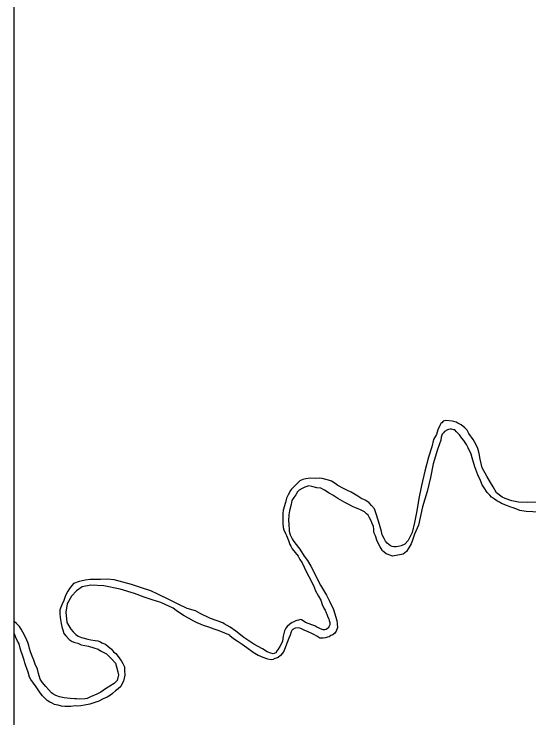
# Model space of a CAD drawing. Extents: x 1374139 to 1377472, y 1168351 to 1170484.
# Drawn here: x 1374299.15 to 1374327.15, y 1169671.12 to 1169709.43 of the extents above; entities that cross this region are included whole.
import ezdxf

# ---------------------------------------------------------------- set-up
doc = ezdxf.new("R2010")
doc.units = 0
doc.layers.add('26', color=7, linetype='Continuous')
doc.layers.add('Default', color=7, linetype='Continuous')

msp = doc.modelspace()

# ---------------------------------------------------------------- linework, layer by layer
at = {"layer": '26'}
msp.add_lwpolyline([(1374299.152, 1170388.771), (1375028.549, 1170388.771), (1375028.549, 1169604.285), (1374299.152, 1169604.285)], close=True, dxfattribs=at)
at = {"layer": 'Default'}
for points in [[(1374327.571, 1169682.852), (1374327.071, 1169682.843), (1374326.59, 1169682.863), (1374326.218, 1169682.936), (1374325.855, 1169683.069), (1374325.694, 1169683.136), (1374325.399, 1169683.371), (1374325.212, 1169683.698), (1374325.068, 1169683.925), (1374324.87, 1169684.282), (1374324.611, 1169684.728), (1374324.502, 1169685.197), (1374324.445, 1169685.516), (1374324.37, 1169685.775), (1374324.275, 1169686.014), (1374324.13, 1169686.271), (1374323.884, 1169686.597), (1374323.79, 1169686.786), (1374323.677, 1169686.914), (1374323.474, 1169687.07), (1374323.282, 1169687.156), (1374323.201, 1169687.215), (1374322.989, 1169687.271), (1374322.628, 1169687.304), (1374322.489, 1169687.261), (1374322.411, 1169687.179), (1374322.372, 1169687.138), (1374322.313, 1169687.037), (1374322.198, 1169686.804), (1374322.123, 1169686.552), (1374321.968, 1169686.279), (1374321.866, 1169685.876), (1374321.687, 1169685.312), (1374321.492, 1169684.556), (1374321.308, 1169683.761), (1374321.161, 1169683.057), (1374321.054, 1169682.394), (1374320.927, 1169681.76), (1374320.798, 1169681.206), (1374320.586, 1169680.781), (1374320.41, 1169680.567), (1374320.212, 1169680.483), (1374320.042, 1169680.44), (1374319.942, 1169680.428), (1374319.812, 1169680.425), (1374319.712, 1169680.443), (1374319.621, 1169680.492), (1374319.53, 1169680.55), (1374319.438, 1169680.628), (1374319.346, 1169680.737), (1374319.273, 1169680.886), (1374319.179, 1169681.074), (1374319.135, 1169681.264), (1374319.07, 1169681.523), (1374318.974, 1169681.822), (1374318.835, 1169682.28), (1374318.75, 1169682.498), (1374318.597, 1169682.676), (1374318.474, 1169682.824), (1374318.291, 1169682.95), (1374318.008, 1169683.085), (1374317.846, 1169683.192), (1374317.674, 1169683.299), (1374317.491, 1169683.405), (1374317.289, 1169683.502), (1374317.067, 1169683.608), (1374316.763, 1169683.772), (1374316.611, 1169683.879), (1374316.419, 1169683.996), (1374316.247, 1169684.062)], [(1374327.722, 1169682.324), (1374327, 1169682.36), (1374326.659, 1169682.414), (1374326.528, 1169682.461), (1374326.296, 1169682.547), (1374326.175, 1169682.584), (1374325.983, 1169682.661), (1374325.67, 1169682.795), (1374325.549, 1169682.853), (1374325.417, 1169682.94), (1374325.286, 1169683.028), (1374325.123, 1169683.135), (1374325.031, 1169683.233), (1374324.888, 1169683.391), (1374324.713, 1169683.648), (1374324.61, 1169683.806), (1374324.515, 1169684.035), (1374324.379, 1169684.343), (1374324.21, 1169684.78), (1374324.06, 1169685.278), (1374324.006, 1169685.467), (1374323.859, 1169685.825), (1374323.755, 1169686.003), (1374323.611, 1169686.211), (1374323.498, 1169686.349), (1374323.375, 1169686.517), (1374323.221, 1169686.684), (1374323.129, 1169686.793), (1374323.069, 1169686.802), (1374322.938, 1169686.829), (1374322.878, 1169686.828), (1374322.778, 1169686.816), (1374322.728, 1169686.805), (1374322.56, 1169686.701), (1374322.502, 1169686.64), (1374322.433, 1169686.559), (1374322.386, 1169686.397), (1374322.37, 1169686.227), (1374322.189, 1169685.722), (1374321.955, 1169684.946), (1374321.809, 1169684.212), (1374321.624, 1169683.437), (1374321.371, 1169682.6), (1374321.15, 1169681.614), (1374320.94, 1169681.119), (1374320.826, 1169680.796), (1374320.75, 1169680.584), (1374320.595, 1169680.321), (1374320.488, 1169680.168), (1374320.321, 1169680.025), (1374319.742, 1169679.923), (1374319.591, 1169679.97), (1374319.5, 1169680.018), (1374319.389, 1169680.056), (1374319.278, 1169680.134), (1374319.196, 1169680.203), (1374319.175, 1169680.252), (1374319.113, 1169680.341), (1374319.062, 1169680.421), (1374318.978, 1169680.589), (1374318.884, 1169680.798), (1374318.819, 1169681.037), (1374318.737, 1169681.176), (1374318.725, 1169681.266), (1374318.722, 1169681.386), (1374318.699, 1169681.536), (1374318.626, 1169681.694), (1374318.573, 1169681.844), (1374318.49, 1169682.012), (1374318.417, 1169682.151), (1374318.325, 1169682.23), (1374318.213, 1169682.338), (1374318.031, 1169682.424), (1374317.86, 1169682.501), (1374317.728, 1169682.558), (1374317.557, 1169682.625), (1374317.324, 1169682.751), (1374317.142, 1169682.838), (1374317.011, 1169682.915), (1374316.768, 1169683.061), (1374316.494, 1169683.236), (1374316.282, 1169683.342), (1374316.028, 1169683.517), (1374315.836, 1169683.623), (1374315.625, 1169683.649), (1374315.353, 1169683.714), (1374315.183, 1169683.751), (1374314.964, 1169683.676), (1374314.815, 1169683.613), (1374314.657, 1169683.51), (1374314.559, 1169683.418), (1374314.472, 1169683.266), (1374314.364, 1169683.113), (1374314.268, 1169682.951), (1374314.222, 1169682.74), (1374314.139, 1169682.388), (1374314.103, 1169682.177), (1374314.095, 1169682.056), (1374314.087, 1169681.946), (1374314.095, 1169681.575), (1374314.108, 1169681.425)], [(1374316.247, 1169684.062), (1374315.915, 1169684.146), (1374315.755, 1169684.173), (1374315.535, 1169684.158), (1374315.254, 1169684.173), (1374315.015, 1169684.138), (1374314.865, 1169684.095), (1374314.697, 1169684.022), (1374314.226, 1169683.542), (1374314.187, 1169683.501), (1374314.061, 1169683.268), (1374313.975, 1169683.086), (1374313.91, 1169682.834), (1374313.797, 1169682.431), (1374313.761, 1169682.25), (1374313.765, 1169682.07), (1374313.772, 1169681.709), (1374313.796, 1169681.479), (1374313.829, 1169681.35), (1374313.913, 1169681.161), (1374313.975, 1169681.052), (1374314.071, 1169680.773), (1374314.124, 1169680.614), (1374314.155, 1169680.554), (1374314.207, 1169680.465), (1374314.28, 1169680.326), (1374314.608, 1169679.922), (1374314.702, 1169679.744), (1374314.815, 1169679.566), (1374315.035, 1169679.089), (1374315.18, 1169678.811), (1374315.44, 1169678.325), (1374315.546, 1169678.027), (1374315.702, 1169677.749), (1374315.837, 1169677.522), (1374315.911, 1169677.293), (1374316.005, 1169677.094), (1374316.078, 1169676.975), (1374316.13, 1169676.846), (1374316.162, 1169676.767), (1374316.204, 1169676.647), (1374316.267, 1169676.498), (1374316.289, 1169676.428), (1374316.321, 1169676.319), (1374316.323, 1169676.189), (1374316.276, 1169676.068), (1374316.237, 1169676.017), (1374316.208, 1169675.976), (1374316.128, 1169675.934), (1374316.049, 1169675.903), (1374315.959, 1169675.911), (1374315.827, 1169675.969), (1374315.747, 1169676.007), (1374315.625, 1169676.065), (1374315.514, 1169676.133), (1374315.353, 1169676.19), (1374315.202, 1169676.237), (1374315.141, 1169676.256), (1374315.01, 1169676.313), (1374314.878, 1169676.401), (1374314.787, 1169676.449), (1374314.727, 1169676.468), (1374314.617, 1169676.436), (1374314.527, 1169676.414), (1374314.468, 1169676.393), (1374314.369, 1169676.351), (1374314.279, 1169676.309), (1374314.151, 1169676.226), (1374314.013, 1169676.093), (1374313.935, 1169676.001), (1374313.887, 1169675.9), (1374313.868, 1169675.85), (1374313.821, 1169675.719), (1374313.794, 1169675.568), (1374313.749, 1169675.296), (1374313.682, 1169675.135), (1374313.615, 1169675.003), (1374313.517, 1169674.861), (1374313.459, 1169674.79), (1374313.381, 1169674.668), (1374313.252, 1169674.605), (1374313.112, 1169674.633), (1374312.92, 1169674.709), (1374312.656, 1169674.874), (1374312.201, 1169675.126), (1374311.653, 1169675.496), (1374311.216, 1169675.838), (1374310.911, 1169676.052), (1374310.588, 1169676.236), (1374310.507, 1169676.285), (1374309.841, 1169676.532), (1374309.265, 1169676.801), (1374309.022, 1169676.947), (1374308.569, 1169677.078), (1374308.074, 1169677.309), (1374307.609, 1169677.55), (1374306.962, 1169677.848), (1374306.588, 1169678.041), (1374306.085, 1169678.201), (1374305.541, 1169678.381), (1374304.595, 1169678.633)], [(1374314.108, 1169681.425), (1374314.111, 1169681.275), (1374314.164, 1169681.086), (1374314.227, 1169680.967), (1374314.279, 1169680.857), (1374314.331, 1169680.768), (1374314.414, 1169680.64), (1374314.69, 1169680.304), (1374314.938, 1169679.919), (1374315.103, 1169679.691), (1374315.289, 1169679.374), (1374315.81, 1169678.343), (1374316.141, 1169677.798), (1374316.308, 1169677.471), (1374316.517, 1169677.014), (1374316.699, 1169676.427), (1374316.723, 1169676.237), (1374316.737, 1169676.047), (1374316.671, 1169675.835), (1374316.593, 1169675.733), (1374316.484, 1169675.641), (1374316.385, 1169675.599), (1374316.286, 1169675.537), (1374316.197, 1169675.505), (1374316.087, 1169675.473), (1374315.968, 1169675.45), (1374315.787, 1169675.467), (1374315.777, 1169675.467), (1374315.615, 1169675.564), (1374315.484, 1169675.631), (1374315.383, 1169675.689), (1374315.15, 1169675.795), (1374314.938, 1169675.891), (1374314.756, 1169675.977), (1374314.605, 1169676.015), (1374314.435, 1169676.011), (1374314.277, 1169675.918), (1374314.229, 1169675.807), (1374314.173, 1169675.625), (1374314.096, 1169675.454), (1374313.915, 1169674.989), (1374313.839, 1169674.787), (1374313.752, 1169674.645), (1374313.644, 1169674.523), (1374313.516, 1169674.4), (1374313.298, 1169674.326), (1374313.269, 1169674.314)], [(1374304.595, 1169678.633), (1374304.224, 1169678.676), (1374303.854, 1169678.648), (1374303.504, 1169678.652), (1374303.283, 1169678.647), (1374303.024, 1169678.612), (1374302.695, 1169678.535), (1374302.387, 1169678.429), (1374302.162, 1169678.164), (1374302.075, 1169678.012), (1374301.94, 1169677.779), (1374301.855, 1169677.517), (1374301.75, 1169677.264), (1374301.645, 1169676.992), (1374301.649, 1169676.802), (1374301.653, 1169676.581), (1374301.719, 1169676.262), (1374301.765, 1169676.002), (1374301.796, 1169675.913), (1374301.86, 1169675.714), (1374301.973, 1169675.586), (1374302.157, 1169675.379), (1374302.32, 1169675.272), (1374302.451, 1169675.224), (1374302.622, 1169675.178), (1374302.793, 1169675.101), (1374303.205, 1169675.019), (1374303.487, 1169674.924), (1374303.719, 1169674.859), (1374303.851, 1169674.761), (1374304.174, 1169674.607), (1374304.47, 1169674.312), (1374304.665, 1169674.096), (1374304.729, 1169673.897), (1374304.804, 1169673.627), (1374304.838, 1169673.458), (1374304.764, 1169673.156), (1374304.597, 1169672.982), (1374304.132, 1169672.693), (1374303.866, 1169672.517), (1374303.647, 1169672.412), (1374303.31, 1169672.256), (1374303.132, 1169672.172), (1374303.012, 1169672.149), (1374302.732, 1169672.144), (1374302.551, 1169672.16), (1374302.441, 1169672.158), (1374302.211, 1169672.174), (1374301.87, 1169672.217), (1374301.628, 1169672.273), (1374301.427, 1169672.339), (1374301.255, 1169672.425), (1374301.184, 1169672.474), (1374301.04, 1169672.652), (1374300.887, 1169672.819), (1374300.764, 1169672.947), (1374300.672, 1169673.055), (1374300.579, 1169673.224), (1374300.472, 1169673.542), (1374300.418, 1169673.762), (1374300.302, 1169674.04), (1374300.218, 1169674.259), (1374300.133, 1169674.487), (1374300.049, 1169674.706), (1374299.995, 1169674.895), (1374299.952, 1169675.065), (1374299.899, 1169675.214), (1374299.783, 1169675.482)], [(1374310.881, 1169675.608), (1374310.84, 1169675.64), (1374310.608, 1169675.726), (1374310.315, 1169675.85), (1374310.033, 1169675.955), (1374309.74, 1169676.059), (1374309.458, 1169676.154), (1374309.327, 1169676.211), (1374309.115, 1169676.287), (1374308.933, 1169676.384), (1374308.64, 1169676.538), (1374308.407, 1169676.674), (1374308.143, 1169676.839), (1374307.971, 1169676.966), (1374307.798, 1169677.093), (1374307.566, 1169677.209), (1374307.131, 1169677.4), (1374306.668, 1169677.552), (1374306.235, 1169677.693), (1374305.701, 1169677.883), (1374304.925, 1169678.118), (1374304.031, 1169678.301), (1374303.319, 1169678.347), (1374302.851, 1169678.258), (1374302.545, 1169678.042), (1374302.28, 1169677.746), (1374302.039, 1169677.32), (1374301.967, 1169676.878), (1374302.029, 1169676.308), (1374302.236, 1169675.952), (1374302.359, 1169675.794), (1374302.512, 1169675.656), (1374302.634, 1169675.569), (1374302.826, 1169675.492), (1374303.158, 1169675.409), (1374303.329, 1169675.362), (1374303.559, 1169675.336), (1374303.71, 1169675.309), (1374303.861, 1169675.252), (1374303.922, 1169675.203), (1374304.124, 1169675.127), (1374304.246, 1169675.029), (1374304.449, 1169674.863), (1374304.563, 1169674.715), (1374304.684, 1169674.627)], [(1374299.783, 1169675.482), (1374299.637, 1169675.78), (1374299.544, 1169675.949), (1374299.441, 1169676.087), (1374299.287, 1169676.254), (1374299.152, 1169676.367)], [(1374304.684, 1169674.627), (1374304.818, 1169674.459), (1374305.003, 1169674.213), (1374305.066, 1169674.073), (1374305.149, 1169673.895), (1374305.163, 1169673.695), (1374305.178, 1169673.444), (1374305.105, 1169673.122), (1374305.008, 1169672.95), (1374304.95, 1169672.829), (1374304.813, 1169672.706), (1374304.675, 1169672.583), (1374304.507, 1169672.449), (1374304.389, 1169672.357), (1374304.221, 1169672.253), (1374303.993, 1169672.149), (1374303.755, 1169672.034), (1374303.546, 1169671.96), (1374303.278, 1169671.874), (1374302.979, 1169671.808), (1374302.789, 1169671.784), (1374302.599, 1169671.761), (1374302.469, 1169671.768), (1374302.24, 1169671.733), (1374302.09, 1169671.731), (1374301.909, 1169671.747), (1374301.729, 1169671.753), (1374301.557, 1169671.82), (1374301.447, 1169671.838), (1374301.356, 1169671.856), (1374301.225, 1169671.914), (1374301.104, 1169671.972), (1374300.952, 1169672.059), (1374300.86, 1169672.157), (1374300.697, 1169672.314), (1374300.573, 1169672.482), (1374300.46, 1169672.65), (1374300.347, 1169672.808), (1374300.058, 1169673.213), (1374299.986, 1169673.342), (1374299.921, 1169673.602), (1374299.847, 1169673.8), (1374299.794, 1169673.95), (1374299.74, 1169674.119), (1374299.697, 1169674.258), (1374299.602, 1169674.537), (1374299.538, 1169674.726), (1374299.484, 1169674.915), (1374299.42, 1169675.145), (1374299.336, 1169675.303), (1374299.243, 1169675.492), (1374299.152, 1169675.724)], [(1374310.881, 1169675.608), (1374311.089, 1169675.438), (1374311.278, 1169675.317), (1374311.551, 1169675.129), (1374311.807, 1169674.945), (1374312.153, 1169674.689), (1374312.422, 1169674.532), (1374312.678, 1169674.415), (1374312.929, 1169674.326), (1374313.131, 1169674.294), (1374313.269, 1169674.314)]]:
    msp.add_lwpolyline(points, dxfattribs=at)

doc.saveas('drawing.dxf')
